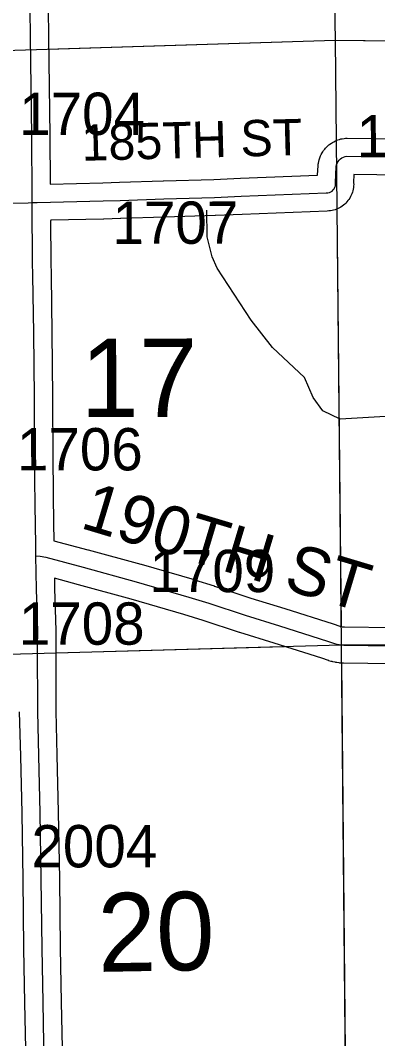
# Model space of a CAD drawing. Extents: x 23.6 to 68.7, y -63 to -29.
# Drawn here: x 52.034 to 52.625, y -43.136 to -41.451 of the extents above; entities that cross this region are included whole.
import ezdxf

# ---------------------------------------------------------------- set-up
doc = ezdxf.new("R2010")
doc.units = 0
for name, color, linetype in [('tdCoHydroRiver', 7, 'Continuous'), ('tdCoSecRdNmbr', 7, 'Continuous'), ('tdCoSecRdTxt', 7, 'Continuous'), ('tdCoSecRteBand', 7, 'Continuous'), ('tdCoSecRteCL', 7, 'Continuous'), ('tdCoSectLine', 7, 'Continuous'), ('tdCoSectLinePart', 7, 'Continuous'), ('tdCoSectNmbr', 7, 'Continuous'), ('tdCoSurfGravel', 7, 'Continuous')]:
    doc.layers.add(name, color=color, linetype=linetype)

msp = doc.modelspace()

# ---------------------------------------------------------------- linework, layer by layer
at = {"layer": 'tdCoHydroRiver'}
msp.add_lwpolyline([(53.24, -41.8516), (53.2244, -41.8596), (53.1741, -41.8776), (53.1113, -41.9084), (53.0816, -41.9277), (53.047, -41.9408), (52.9953, -41.973), (52.9531, -42.0067), (52.9172, -42.0403), (52.8753, -42.0992), (52.8487, -42.1137), (52.8155, -42.1157), (52.7033, -42.1029), (52.5629, -42.111), (52.5343, -42.0971), (52.5183, -42.0752), (52.5037, -42.0422), (52.4509, -41.9924), (52.4157, -41.947), (52.3593, -41.8609), (52.3512, -41.8421), (52.3429, -41.809), (52.3424, -41.7648)], dxfattribs=at)
at = {"layer": 'tdCoSecRteBand'}
for points in [[(52.0791, -41.3902), (52.0809, -41.5191), (52.0809, -41.5191), (52.0809, -41.5191), (52.0825, -41.6419), (52.0825, -41.642), (52.0825, -41.6421), (52.0831, -41.7217)], [(52.0831, -41.7217), (52.17, -41.7197), (52.1978, -41.7188), (52.2702, -41.7164), (52.2703, -41.7164), (52.2704, -41.7164), (52.3541, -41.7139), (52.398, -41.712), (52.3981, -41.7119), (52.3981, -41.7119), (52.5256, -41.707), (52.5265, -41.6911), (52.5266, -41.689), (52.527, -41.6869), (52.5276, -41.6841), (52.5281, -41.6818), (52.5288, -41.6797), (52.5298, -41.6769), (52.5306, -41.6748), (52.5317, -41.6727), (52.5331, -41.6702), (52.5342, -41.6682), (52.5356, -41.6663), (52.5374, -41.664), (52.5388, -41.6622), (52.5404, -41.6606), (52.5425, -41.6586), (52.5442, -41.657), (52.5461, -41.6557), (52.5485, -41.654), (52.5503, -41.6527), (52.5524, -41.6516), (52.555, -41.6503), (52.557, -41.6493), (52.5592, -41.6486), (52.562, -41.6477), (52.5642, -41.647), (52.5665, -41.6467), (52.5694, -41.6462), (52.5719, -41.6458), (52.5744, -41.6458), (52.6622, -41.6468)], [(52.6617, -41.7068), (52.5858, -41.706), (52.5851, -41.719), (52.5851, -41.7196), (52.5853, -41.7222), (52.5851, -41.7249), (52.5848, -41.7275), (52.5846, -41.7301), (52.5838, -41.7327), (52.5831, -41.7352), (52.5824, -41.7378), (52.5812, -41.7402), (52.5801, -41.7425), (52.5789, -41.7449), (52.5774, -41.7471), (52.5758, -41.7492), (52.5742, -41.7513), (52.5723, -41.7532), (52.5704, -41.755), (52.5685, -41.7568), (52.5663, -41.7583), (52.5641, -41.7597), (52.5619, -41.7612), (52.5594, -41.7623), (52.5571, -41.7633), (52.5546, -41.7644), (52.552, -41.765), (52.5495, -41.7656), (52.5469, -41.7662), (52.5442, -41.7663), (52.5416, -41.7665), (52.5414, -41.7665), (52.5412, -41.7665), (52.4006, -41.7719), (52.3566, -41.7739), (52.3564, -41.7739), (52.3561, -41.7739), (52.2722, -41.7763), (52.1998, -41.7788), (52.1997, -41.7788), (52.1996, -41.7788), (52.1717, -41.7796), (52.1716, -41.7796), (52.1715, -41.7796), (52.084, -41.7817), (52.084, -41.7818), (52.0836, -41.7818), (52.0836, -41.7821), (52.0835, -41.7821), (52.084, -41.8498), (52.0845, -41.8733), (52.0845, -41.8734), (52.0845, -41.8736), (52.0857, -41.9676), (52.0857, -41.9676), (52.0857, -41.9676), (52.0868, -42.0745), (52.0868, -42.0746), (52.0868, -42.0747), (52.0873, -42.1747), (52.0886, -42.2882), (52.0891, -42.3071), (52.0892, -42.3071), (52.0892, -42.3121), (52.1455, -42.3271), (52.1456, -42.3272), (52.1456, -42.3272), (52.2331, -42.351), (52.2334, -42.3511), (52.2336, -42.3512), (52.3211, -42.3766), (52.3213, -42.3767), (52.3216, -42.3768), (52.3543, -42.387), (52.3545, -42.3871), (52.3548, -42.3871), (52.415, -42.407), (52.4714, -42.4245), (52.4714, -42.4245), (52.4715, -42.4245), (52.5511, -42.4497), (52.5513, -42.4497), (52.5515, -42.4498), (52.5626, -42.4535), (52.565, -42.4543), (52.5664, -42.4546), (52.5678, -42.4548), (52.5701, -42.4549), (52.6499, -42.456)], [(52.6491, -42.516), (52.5687, -42.5148), (52.5682, -42.5148), (52.5678, -42.5148), (52.5638, -42.5146), (52.5625, -42.5146), (52.5612, -42.5144), (52.5572, -42.5139), (52.5559, -42.5137), (52.5546, -42.5134), (52.5507, -42.5126), (52.5495, -42.5123), (52.5482, -42.5119), (52.5444, -42.5107), (52.5441, -42.5106), (52.5439, -42.5105), (52.5328, -42.5068), (52.4535, -42.4817), (52.397, -42.4642), (52.3968, -42.4641), (52.3965, -42.464), (52.3363, -42.4442), (52.304, -42.4342), (52.2171, -42.4088), (52.1299, -42.3851), (52.0899, -42.3744), (52.0901, -42.3914), (52.0925, -42.4608), (52.0926, -42.4616), (52.0926, -42.4624), (52.0921, -42.4879), (52.0924, -42.5944), (52.0942, -42.6673), (52.0942, -42.6673), (52.0942, -42.6673), (52.0963, -42.7617), (52.0963, -42.7618), (52.0963, -42.7618), (52.0983, -42.872), (52.0983, -42.8721), (52.0983, -42.8722), (52.0995, -42.9862), (52.1013, -43.0758), (52.1013, -43.0758), (52.1013, -43.0758), (52.1032, -43.1769)], [(52.0433, -43.1781), (52.0413, -43.077), (52.0395, -42.9872), (52.0395, -42.9871), (52.0395, -42.9869), (52.0383, -42.8729), (52.0364, -42.763), (52.0342, -42.6687), (52.0324, -42.5956)]]:
    msp.add_lwpolyline(points, dxfattribs=at)
at = {"layer": 'tdCoSecRteCL'}
for points in [[(52.0533, -41.7525), (52.0532, -41.7416), (52.0525, -41.6423), (52.0509, -41.5195), (52.0491, -41.3906), (52.0476, -41.2926), (52.0475, -41.2831), (52.0472, -41.2508)], [(52.0533, -41.7525), (52.0613, -41.7523), (52.1708, -41.7496), (52.1987, -41.7488), (52.2712, -41.7464), (52.3552, -41.7439), (52.3993, -41.7419), (52.54, -41.7365), (52.5426, -41.7364), (52.5452, -41.7358), (52.5475, -41.7347), (52.5497, -41.7333), (52.5516, -41.7315), (52.5531, -41.7294), (52.5542, -41.7271), (52.555, -41.7246), (52.5552, -41.722), (52.555, -41.7194), (52.5565, -41.6928), (52.557, -41.6899), (52.558, -41.6871), (52.5595, -41.6846), (52.5612, -41.6822), (52.5633, -41.6802), (52.5657, -41.6785), (52.5684, -41.6772), (52.5712, -41.6763), (52.5741, -41.6758), (52.662, -41.6768)], [(52.0026, -41.7534), (52.0463, -41.7526), (52.0533, -41.7525)], [(52.0595, -42.3374), (52.0593, -42.3167), (52.0586, -42.2887), (52.0573, -42.175), (52.0568, -42.0748), (52.0557, -41.968), (52.0545, -41.8739), (52.054, -41.8503), (52.0534, -41.757), (52.0533, -41.7525)], [(52.0782, -43.4688), (52.0775, -43.4292), (52.0772, -43.373), (52.0752, -43.272), (52.0733, -43.1775), (52.0713, -43.0764), (52.0695, -42.9866), (52.0683, -42.8725), (52.0663, -42.7624), (52.0642, -42.668), (52.0624, -42.5948), (52.0621, -42.4877), (52.0626, -42.4618), (52.0601, -42.3921), (52.0595, -42.3374)], [(52.0595, -42.3374), (52.0666, -42.3379), (52.0756, -42.3395), (52.1378, -42.3561), (52.2252, -42.38), (52.3127, -42.4054), (52.3454, -42.4156), (52.4059, -42.4355), (52.4625, -42.4531), (52.542, -42.4783), (52.5534, -42.4821), (52.5572, -42.4833), (52.5611, -42.4841), (52.5651, -42.4847), (52.5692, -42.4849), (52.6495, -42.486), (52.6709, -42.4862), (52.7804, -42.4852), (52.8143, -42.4853), (52.8912, -42.4839), (52.9524, -42.4863), (53.019, -42.486), (53.0537, -42.4855), (53.0665, -42.4848)]]:
    msp.add_lwpolyline(points, dxfattribs=at)
at = {"layer": 'tdCoSectLine'}
for points in [[(52.5366, -40.4873), (52.5547, -41.4834)], [(51.5473, -41.5152), (52.5547, -41.4834)], [(52.5547, -41.4834), (52.5648, -42.4847)], [(52.5547, -41.4834), (53.5513, -41.4948)], [(51.5617, -42.5128), (52.5648, -42.4847)], [(52.5648, -42.4847), (53.5673, -42.4798)], [(52.5648, -42.4847), (52.5742, -43.4817)]]:
    msp.add_lwpolyline(points, dxfattribs=at)
at = {"layer": 'tdCoSectLinePart'}
for points in [[(52.5372, -40.5173), (52.5547, -41.4834)], [(52.0799, -41.4984), (52.5547, -41.4834)], [(52.5547, -41.4834), (52.7883, -41.486)], [(52.5547, -41.4834), (52.5564, -41.65)], [(52.5575, -41.7629), (52.5645, -42.4541)], [(52.0922, -42.4979), (52.4707, -42.4873)], [(52.5651, -42.514), (52.5739, -43.4517)]]:
    msp.add_lwpolyline(points, dxfattribs=at)
at = {"layer": 'tdCoSurfGravel'}
for points in [[(52.0733, -43.1775), (52.0713, -43.0764), (52.0695, -42.9866), (52.0683, -42.8725), (52.0663, -42.7624), (52.0642, -42.668), (52.0624, -42.5948), (52.0621, -42.4877), (52.0626, -42.4618), (52.0601, -42.3921), (52.0595, -42.3374), (52.0593, -42.3167), (52.0586, -42.2887), (52.0573, -42.175), (52.0568, -42.0748), (52.0557, -41.968), (52.0545, -41.8739), (52.054, -41.8503), (52.0534, -41.757), (52.0533, -41.7525), (52.0532, -41.7416), (52.0525, -41.6423), (52.0509, -41.5195), (52.0491, -41.3906)], [(52.0026, -41.7534), (52.0463, -41.7526), (52.0533, -41.7525), (52.0613, -41.7523), (52.1708, -41.7496), (52.1987, -41.7488), (52.2712, -41.7464), (52.3552, -41.7439), (52.3993, -41.7419), (52.54, -41.7365), (52.5426, -41.7364), (52.5452, -41.7358), (52.5475, -41.7347), (52.5497, -41.7333), (52.5516, -41.7315), (52.5531, -41.7294), (52.5542, -41.7271), (52.555, -41.7246), (52.5552, -41.722), (52.555, -41.7194), (52.5565, -41.6928), (52.557, -41.6899), (52.558, -41.6871), (52.5595, -41.6846), (52.5612, -41.6822), (52.5633, -41.6802), (52.5657, -41.6785), (52.5684, -41.6772), (52.5712, -41.6763), (52.5741, -41.6758), (52.662, -41.6768)], [(52.0595, -42.3374), (52.0666, -42.3379), (52.0756, -42.3395), (52.1378, -42.3561), (52.2252, -42.38), (52.3127, -42.4054), (52.3454, -42.4156), (52.4059, -42.4355), (52.4625, -42.4531), (52.542, -42.4783), (52.5534, -42.4821), (52.5572, -42.4833), (52.5611, -42.4841), (52.5651, -42.4847), (52.5692, -42.4849), (52.6495, -42.486)]]:
    msp.add_lwpolyline(points, dxfattribs=at)

# ---------------------------------------------------------------- texts
at = {"layer": 'tdCoSecRdNmbr'}
for s, rotation, p in [('1704', 0.0397, (52.0317, -41.6405)), ('1605', 0.0401, (52.5902, -41.6776)), ('1707', 0.0398, (52.1861, -41.8207)), ('1706', 0.0397, (52.028, -42.1958)), ('1709', 0.0399, (52.2473, -42.3973)), ('1708', 0.0397, (52.0311, -42.4844)), ('2004', 0.0397, (52.052, -42.8529))]:
    msp.add_text(s, height=0.07, rotation=rotation, dxfattribs=at).set_placement(p)
at = {"layer": 'tdCoSecRdTxt'}
for s, height, rotation, p in [('185TH ST', 0.06, 1.5287, (52.1355, -41.6833)), ('190TH ST', 0.08, 343.2764, (52.1308, -42.2904))]:
    msp.add_text(s, height=height, rotation=rotation, dxfattribs=at).set_placement(p)
at = {"layer": 'tdCoSectNmbr'}
for s, rotation, p in [('17', 0.0397, (52.1332, -42.1075)), ('20', 1.0397, (52.1627, -43.026))]:
    msp.add_text(s, height=0.13, rotation=rotation, dxfattribs=at).set_placement(p)

doc.saveas('drawing.dxf')
